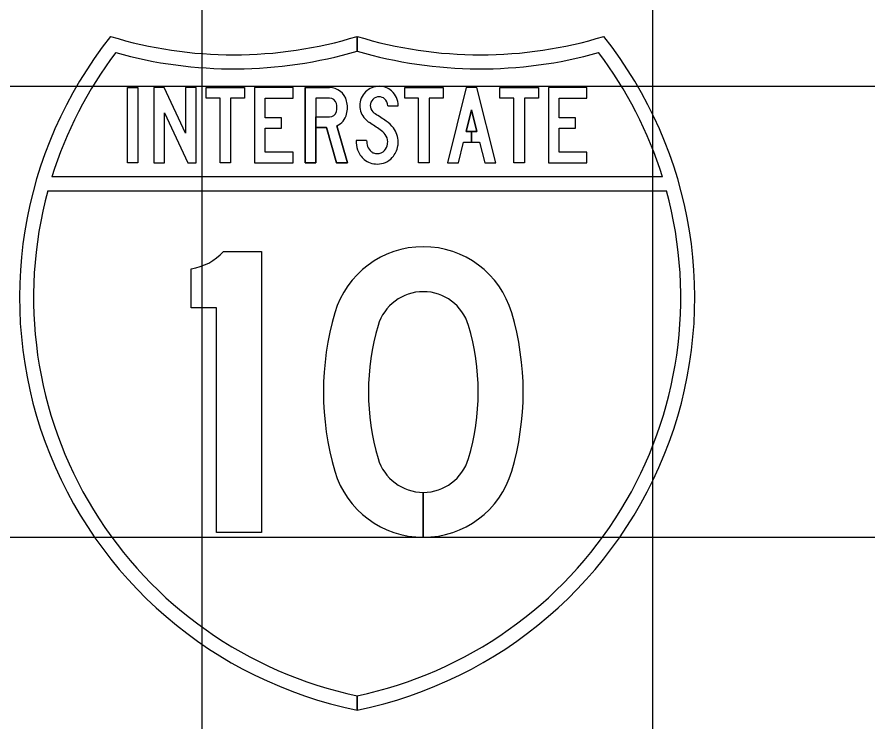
# Model space of a CAD drawing. Extents: x 2193008 to 2198143, y 1236112 to 1237864.
# Drawn here: x 2195771.885 to 2195775.661, y 1237200.286 to 1237203.413 of the extents above; entities that cross this region are included whole.
import ezdxf

# ---------------------------------------------------------------- set-up
doc = ezdxf.new("R2010")
doc.units = 0
for name, color, linetype in [('GSBWFILL', 7, 'Continuous'), ('GSCOLORFILL', 7, 'Continuous'), ('GSOUTLINE', 7, 'Continuous'), ('M-ROADS', 7, 'Continuous')]:
    doc.layers.add(name, color=color, linetype=linetype)

msp = doc.modelspace()

# ---------------------------------------------------------------- linework, layer by layer
at = {"layer": 'GSBWFILL'}
for p, q in [((2195773.2711, 1237202.9703), (2195773.2711, 1237202.9703)), ((2195773.6876, 1237201.1055), (2195773.6876, 1237201.3047)), ((2195773.6877, 1237201.3047), (2195773.6877, 1237201.1055))]:
    msp.add_line(p, q, dxfattribs=at)
for points in [[(2195772.3747, 1237203.1003), (2195772.4215, 1237203.1003), (2195772.4215, 1237202.7669), (2195772.3747, 1237202.7669)], [(2195772.6422, 1237202.7669), (2195772.679, 1237202.7669), (2195772.679, 1237203.1003), (2195772.6322, 1237203.1003), (2195772.6322, 1237202.8988), (2195772.538, 1237203.1003), (2195772.4918, 1237203.1003), (2195772.4918, 1237202.7669), (2195772.5386, 1237202.7669), (2195772.5386, 1237202.9886)], [(2195772.7855, 1237203.0536), (2195772.7237, 1237203.0536), (2195772.7237, 1237203.1003), (2195772.8942, 1237203.1003), (2195772.8942, 1237203.0536), (2195772.8323, 1237203.0536), (2195772.8323, 1237202.7669), (2195772.7855, 1237202.7669)], [(2195772.9857, 1237202.8136), (2195772.9857, 1237202.9202), (2195773.0589, 1237202.9202), (2195773.0589, 1237202.9669), (2195772.9857, 1237202.9669), (2195772.9857, 1237203.0536), (2195773.1094, 1237203.0536), (2195773.1094, 1237203.1003), (2195772.9389, 1237203.1003), (2195772.9389, 1237202.7669), (2195773.1094, 1237202.7669), (2195773.1094, 1237202.8136)], [(2195773.667, 1237203.0536), (2195773.6052, 1237203.0536), (2195773.6052, 1237203.1003), (2195773.7757, 1237203.1003), (2195773.7757, 1237203.0536), (2195773.7138, 1237203.0536), (2195773.7138, 1237202.7669), (2195773.667, 1237202.7669)], [(2195773.9018, 1237202.9052), (2195773.8777, 1237202.9052), (2195773.9018, 1237203.0012), (2195773.9258, 1237202.9052), (2195773.9018, 1237202.9052), (2195773.9018, 1237202.8586), (2195773.9375, 1237202.8586), (2195773.9605, 1237202.7669), (2195774.0088, 1237202.7669), (2195773.9252, 1237203.1003), (2195773.8784, 1237203.1003), (2195773.7948, 1237202.7669), (2195773.8431, 1237202.7669), (2195773.866, 1237202.8586), (2195773.9018, 1237202.8586)], [(2195774.0898, 1237203.0536), (2195774.0279, 1237203.0536), (2195774.0279, 1237203.1003), (2195774.1984, 1237203.1003), (2195774.1984, 1237203.0536), (2195774.1366, 1237203.0536), (2195774.1366, 1237202.7669), (2195774.0898, 1237202.7669)], [(2195774.2899, 1237202.8136), (2195774.2899, 1237202.9202), (2195774.3632, 1237202.9202), (2195774.3632, 1237202.9669), (2195774.2899, 1237202.9669), (2195774.2899, 1237203.0536), (2195774.4136, 1237203.0536), (2195774.4136, 1237203.1003), (2195774.2431, 1237203.1003), (2195774.2431, 1237202.7669), (2195774.4136, 1237202.7669), (2195774.4136, 1237202.8136)]]:
    msp.add_lwpolyline(points, close=True, dxfattribs=at)
for points in [[(2195773.2711, 1237203.0536), (2195773.2105, 1237203.0536), (2195773.2105, 1237202.7669), (2195773.1637, 1237202.7669), (2195773.1637, 1237203.1003), (2195773.2711, 1237203.1003)], [(2195773.5296, 1237203.02), (2195773.5764, 1237203.02)], [(2195773.3041, 1237202.9308), (2195773.3509, 1237202.7669), (2195773.3022, 1237202.7669), (2195773.2575, 1237202.9236), (2195773.2105, 1237202.9236), (2195773.2105, 1237202.9703), (2195773.2711, 1237202.9703)], [(2195773.436, 1237202.865), (2195773.3892, 1237202.865)], [(2195772.801, 1237202.3725), (2195772.9696, 1237202.3725), (2195772.9696, 1237201.1273), (2195772.7698, 1237201.1273), (2195772.7698, 1237202.1235), (2195772.6574, 1237202.1235), (2195772.6574, 1237202.2967)]]:
    msp.add_lwpolyline(points, dxfattribs=at)
for centre, major_axis, ratio, start_param, end_param in [((2195773.2711, 1237203.0219), (0.0786, 0), 0.997234, 0.242366, 1.570796), ((2195773.4918, 1237203.0202), (0.0861, 0), 0.997231, 1.570795, 3.141593), ((2195773.4918, 1237203.0231), (0.0832, 0), 0.997231, 0.8496, 1.570796), ((2195773.489, 1237203.02), (0.0874, 0), 0.997231, 0, 0.8496), ((2195773.2711, 1237203.0219), (0.0318, 0), 0.997234, 0.242366, 1.570796), ((2195773.4918, 1237203.0202), (0.0393, 0), 0.997231, 1.570794, 3.141592), ((2195773.4918, 1237203.0231), (0.0364, 0), 0.997231, 0.8496, 1.570796), ((2195773.489, 1237203.02), (0.0406, 0), 0.997231, 0, 0.8496), ((2195773.2305, 1237203.0119), (0.0735, 0), 0.997234, 6.040819, 6.525551), ((2195773.2305, 1237203.0119), (0.1204, 0), 0.997234, 6.040819, 6.525551), ((2195773.492, 1237203.0202), (0.0863, 0), 0.997231, 3.141593, 3.892391), ((2195773.492, 1237203.0202), (0.0395, 0), 0.997231, 3.141593, 3.892391), ((2195773.2711, 1237203.0019), (0.0318, 0), 0.997234, 4.712389, 6.040819), ((2195773.2711, 1237203.0019), (0.0786, 0), 0.997234, 5.145616, 6.040819), ((2195773.5062, 1237203.0335), (0.0589, 0), 0.997231, 3.892391, 4.138257), ((2195772.4055, 1237201.3365), (1.9676, 0), 0.997231, 0.966754, 0.996664), ((2195773.5062, 1237203.0335), (0.1057, 0), 0.997231, 3.892391, 4.138257), ((2195772.4055, 1237201.3365), (1.9208, 0), 0.997231, 0.966754, 0.996664), ((2195773.4413, 1237202.8333), (0.144, 0), 0.997231, 0.66121, 0.966754), ((2195773.4413, 1237202.8333), (0.0972, 0), 0.997231, 0.66121, 0.966754), ((2195773.4746, 1237202.8591), (0.1018, 0), 0.997231, 6.283185, 6.944395), ((2195773.5125, 1237202.865), (0.1233, 0), 0.997231, 3.141605, 3.480717), ((2195773.5125, 1237202.865), (0.0765, 0), 0.997231, 3.141612, 3.480715), ((2195773.4746, 1237202.8591), (0.055, 0), 0.997231, 6.283185, 6.944395), ((2195773.4651, 1237202.8591), (0.0645, 0), 0.997231, 6.123713, 6.283185), ((2195773.4651, 1237202.8591), (0.1113, 0), 0.997231, 6.123713, 6.283185), ((2195773.4914, 1237202.8576), (0.1009, 0), 0.997231, 3.480721, 4.002272), ((2195773.4914, 1237202.8576), (0.0541, 0), 0.997231, 3.480721, 4.002272), ((2195773.4835, 1237202.8512), (0.0436, 0), 0.997231, 4.712389, 5.537873), ((2195773.477, 1237202.8572), (0.0525, 0), 0.997231, 5.537873, 6.123713), ((2195773.477, 1237202.8572), (0.0993, 0), 0.997231, 5.537873, 6.123713), ((2195773.4777, 1237202.8417), (0.0331, 0), 0.997231, 4.002272, 4.382154), ((2195773.4835, 1237202.8586), (0.051, 0), 0.997231, 4.382154, 4.712389), ((2195773.4835, 1237202.8512), (0.0904, 0), 0.997231, 4.712389, 5.537873), ((2195773.4777, 1237202.8417), (0.0799, 0), 0.997231, 4.002272, 4.382154), ((2195773.4835, 1237202.8586), (0.0978, 0), 0.997231, 4.382154, 4.712389), ((2195772.6235, 1237202.5337), (0.24, 0), 0.99723, 4.854019, 5.544602), ((2195773.6876, 1237201.9863), (0.4091, 0), 0.99723, 0.286277, 2.855316), ((2195773.6876, 1237201.9863), (0.2093, 0), 0.99723, 0.286277, 2.855316), ((2195774.4931, 1237201.7499), (1.2487, 0), 0.99723, 2.855316, 3.42787), ((2195772.8822, 1237201.7499), (1.2487, 0), 0.99723, 5.996908, 6.569462), ((2195774.4931, 1237201.7499), (1.0489, 0), 0.99723, 2.855316, 3.42787), ((2195772.8822, 1237201.7499), (1.0489, 0), 0.99723, 5.996908, 6.569462), ((2195773.6876, 1237201.5135), (0.2093, 0), 0.99723, 3.42787, 4.712389), ((2195773.6876, 1237201.5135), (0.2093, 0), 0.99723, 4.712687, 5.996908), ((2195773.6876, 1237201.5135), (0.4091, 0), 0.99723, 3.42787, 4.712389), ((2195773.6876, 1237201.5135), (0.4091, 0), 0.99723, 4.712542, 5.996908)]:
    msp.add_ellipse(centre, major_axis=major_axis, ratio=ratio, start_param=start_param, end_param=end_param, dxfattribs=at)
at = {"layer": 'GSCOLORFILL'}
for p, q in [((2195773.2711, 1237202.9703), (2195773.2711, 1237202.9703)), ((2195773.6876, 1237201.1055), (2195773.6876, 1237201.3047)), ((2195773.6877, 1237201.3047), (2195773.6877, 1237201.1055))]:
    msp.add_line(p, q, dxfattribs=at)
for points in [[(2195773.3942, 1237203.3273), (2195773.3942, 1237203.2622)], [(2195773.3942, 1237203.2623), (2195773.3942, 1237203.3273)], [(2195773.2711, 1237203.0536), (2195773.2105, 1237203.0536), (2195773.2105, 1237202.7669), (2195773.1637, 1237202.7669), (2195773.1637, 1237203.1003), (2195773.2711, 1237203.1003)], [(2195773.5296, 1237203.02), (2195773.5764, 1237203.02)], [(2195773.3041, 1237202.9308), (2195773.3509, 1237202.7669), (2195773.3022, 1237202.7669), (2195773.2575, 1237202.9236), (2195773.2105, 1237202.9236), (2195773.2105, 1237202.9703), (2195773.2711, 1237202.9703)], [(2195773.436, 1237202.865), (2195773.3892, 1237202.865)], [(2195774.7487, 1237202.7046), (2195772.0397, 1237202.7046)], [(2195772.0215, 1237202.6424), (2195774.7668, 1237202.6424)], [(2195772.801, 1237202.3725), (2195772.9696, 1237202.3725), (2195772.9696, 1237201.1273), (2195772.7698, 1237201.1273), (2195772.7698, 1237202.1235), (2195772.6574, 1237202.1235), (2195772.6574, 1237202.2967)], [(2195773.3942, 1237200.3386), (2195773.3942, 1237200.4022)], [(2195773.3942, 1237200.4022), (2195773.3942, 1237200.3386)]]:
    msp.add_lwpolyline(points, dxfattribs=at)
for points in [[(2195772.3747, 1237203.1003), (2195772.4215, 1237203.1003), (2195772.4215, 1237202.7669), (2195772.3747, 1237202.7669)], [(2195772.6422, 1237202.7669), (2195772.679, 1237202.7669), (2195772.679, 1237203.1003), (2195772.6322, 1237203.1003), (2195772.6322, 1237202.8988), (2195772.538, 1237203.1003), (2195772.4918, 1237203.1003), (2195772.4918, 1237202.7669), (2195772.5386, 1237202.7669), (2195772.5386, 1237202.9886)], [(2195772.7855, 1237203.0536), (2195772.7237, 1237203.0536), (2195772.7237, 1237203.1003), (2195772.8942, 1237203.1003), (2195772.8942, 1237203.0536), (2195772.8323, 1237203.0536), (2195772.8323, 1237202.7669), (2195772.7855, 1237202.7669)], [(2195772.9857, 1237202.8136), (2195772.9857, 1237202.9202), (2195773.0589, 1237202.9202), (2195773.0589, 1237202.9669), (2195772.9857, 1237202.9669), (2195772.9857, 1237203.0536), (2195773.1094, 1237203.0536), (2195773.1094, 1237203.1003), (2195772.9389, 1237203.1003), (2195772.9389, 1237202.7669), (2195773.1094, 1237202.7669), (2195773.1094, 1237202.8136)], [(2195773.667, 1237203.0536), (2195773.6052, 1237203.0536), (2195773.6052, 1237203.1003), (2195773.7757, 1237203.1003), (2195773.7757, 1237203.0536), (2195773.7138, 1237203.0536), (2195773.7138, 1237202.7669), (2195773.667, 1237202.7669)], [(2195773.9018, 1237202.9052), (2195773.8777, 1237202.9052), (2195773.9018, 1237203.0012), (2195773.9258, 1237202.9052), (2195773.9018, 1237202.9052), (2195773.9018, 1237202.8586), (2195773.9375, 1237202.8586), (2195773.9605, 1237202.7669), (2195774.0088, 1237202.7669), (2195773.9252, 1237203.1003), (2195773.8784, 1237203.1003), (2195773.7948, 1237202.7669), (2195773.8431, 1237202.7669), (2195773.866, 1237202.8586), (2195773.9018, 1237202.8586)], [(2195774.0898, 1237203.0536), (2195774.0279, 1237203.0536), (2195774.0279, 1237203.1003), (2195774.1984, 1237203.1003), (2195774.1984, 1237203.0536), (2195774.1366, 1237203.0536), (2195774.1366, 1237202.7669), (2195774.0898, 1237202.7669)], [(2195774.2899, 1237202.8136), (2195774.2899, 1237202.9202), (2195774.3632, 1237202.9202), (2195774.3632, 1237202.9669), (2195774.2899, 1237202.9669), (2195774.2899, 1237203.0536), (2195774.4136, 1237203.0536), (2195774.4136, 1237203.1003), (2195774.2431, 1237203.1003), (2195774.2431, 1237202.7669), (2195774.4136, 1237202.7669), (2195774.4136, 1237202.8136)]]:
    msp.add_lwpolyline(points, close=True, dxfattribs=at)
for centre, major_axis, ratio, start_param, end_param in [((2195773.7688, 1237202.1688), (1.8731, 0), 0.99723, 2.472588, 4.511032), ((2195772.8468, 1237205.1137), (1.8731, 0), 0.99723, 4.415842, 5.008936), ((2195773.0195, 1237202.1688), (1.8731, 0), 0.99723, 4.913764, 6.95219), ((2195773.9415, 1237205.1137), (1.8731, 0), 0.99723, 4.41586, 5.008936), ((2195773.7688, 1237202.1688), (1.8107, 0), 0.99723, 2.495747, 2.84029), ((2195772.8468, 1237205.1137), (1.9356, 0), 0.99723, 4.438241, 4.999094), ((2195773.9415, 1237205.1137), (1.9356, 0), 0.99723, 4.425702, 4.986537), ((2195773.0195, 1237202.1688), (1.8107, 0), 0.99723, 0.301302, 0.645846), ((2195773.2711, 1237203.0219), (0.0786, 0), 0.997234, 0.242366, 1.570796), ((2195773.4918, 1237203.0202), (0.0861, 0), 0.997231, 1.570795, 3.141593), ((2195773.4918, 1237203.0231), (0.0832, 0), 0.997231, 0.8496, 1.570796), ((2195773.489, 1237203.02), (0.0874, 0), 0.997231, 0, 0.8496), ((2195773.2711, 1237203.0219), (0.0318, 0), 0.997234, 0.242366, 1.570796), ((2195773.4918, 1237203.0202), (0.0393, 0), 0.997231, 1.570794, 3.141592), ((2195773.4918, 1237203.0231), (0.0364, 0), 0.997231, 0.8496, 1.570796), ((2195773.489, 1237203.02), (0.0406, 0), 0.997231, 0, 0.8496), ((2195773.2305, 1237203.0119), (0.0735, 0), 0.997234, 6.040819, 6.525551), ((2195773.2305, 1237203.0119), (0.1204, 0), 0.997234, 6.040819, 6.525551), ((2195773.492, 1237203.0202), (0.0863, 0), 0.997231, 3.141593, 3.892391), ((2195773.492, 1237203.0202), (0.0395, 0), 0.997231, 3.141593, 3.892391), ((2195773.2711, 1237203.0019), (0.0318, 0), 0.997234, 4.712389, 6.040819), ((2195773.2711, 1237203.0019), (0.0786, 0), 0.997234, 5.145616, 6.040819), ((2195773.5062, 1237203.0335), (0.0589, 0), 0.997231, 3.892391, 4.138257), ((2195772.4055, 1237201.3365), (1.9676, 0), 0.997231, 0.966754, 0.996664), ((2195773.5062, 1237203.0335), (0.1057, 0), 0.997231, 3.892391, 4.138257), ((2195772.4055, 1237201.3365), (1.9208, 0), 0.997231, 0.966754, 0.996664), ((2195773.4413, 1237202.8333), (0.144, 0), 0.997231, 0.66121, 0.966754), ((2195773.4413, 1237202.8333), (0.0972, 0), 0.997231, 0.66121, 0.966754), ((2195773.4746, 1237202.8591), (0.1018, 0), 0.997231, 6.283185, 6.944395), ((2195773.5125, 1237202.865), (0.1233, 0), 0.997231, 3.141605, 3.480717), ((2195773.5125, 1237202.865), (0.0765, 0), 0.997231, 3.141612, 3.480715), ((2195773.4746, 1237202.8591), (0.055, 0), 0.997231, 6.283185, 6.944395), ((2195773.4651, 1237202.8591), (0.0645, 0), 0.997231, 6.123713, 6.283185), ((2195773.4651, 1237202.8591), (0.1113, 0), 0.997231, 6.123713, 6.283185), ((2195773.4914, 1237202.8576), (0.1009, 0), 0.997231, 3.480721, 4.002272), ((2195773.4914, 1237202.8576), (0.0541, 0), 0.997231, 3.480721, 4.002272), ((2195773.4835, 1237202.8512), (0.0436, 0), 0.997231, 4.712389, 5.537873), ((2195773.477, 1237202.8572), (0.0525, 0), 0.997231, 5.537873, 6.123713), ((2195773.477, 1237202.8572), (0.0993, 0), 0.997231, 5.537873, 6.123713), ((2195773.4777, 1237202.8417), (0.0331, 0), 0.997231, 4.002272, 4.382154), ((2195773.4835, 1237202.8586), (0.051, 0), 0.997231, 4.382154, 4.712389), ((2195773.4835, 1237202.8512), (0.0904, 0), 0.997231, 4.712389, 5.537873), ((2195773.4777, 1237202.8417), (0.0799, 0), 0.997231, 4.002272, 4.382154), ((2195773.4835, 1237202.8586), (0.0978, 0), 0.997231, 4.382154, 4.712389), ((2195773.7688, 1237202.1688), (1.8107, 0), 0.99723, 2.876207, 4.503988), ((2195773.0195, 1237202.1688), (1.8107, 0), 0.99723, 4.920809, 6.548571), ((2195772.6235, 1237202.5337), (0.24, 0), 0.99723, 4.854019, 5.544602), ((2195773.6876, 1237201.9863), (0.4091, 0), 0.99723, 0.286277, 2.855316), ((2195773.6876, 1237201.9863), (0.2093, 0), 0.99723, 0.286277, 2.855316), ((2195774.4931, 1237201.7499), (1.2487, 0), 0.99723, 2.855316, 3.42787), ((2195772.8822, 1237201.7499), (1.2487, 0), 0.99723, 5.996908, 6.569462), ((2195774.4931, 1237201.7499), (1.0489, 0), 0.99723, 2.855316, 3.42787), ((2195772.8822, 1237201.7499), (1.0489, 0), 0.99723, 5.996908, 6.569462), ((2195773.6876, 1237201.5135), (0.2093, 0), 0.99723, 3.42787, 4.712389), ((2195773.6876, 1237201.5135), (0.2093, 0), 0.99723, 4.712687, 5.996908), ((2195773.6876, 1237201.5135), (0.4091, 0), 0.99723, 3.42787, 4.712389), ((2195773.6876, 1237201.5135), (0.4091, 0), 0.99723, 4.712542, 5.996908)]:
    msp.add_ellipse(centre, major_axis=major_axis, ratio=ratio, start_param=start_param, end_param=end_param, dxfattribs=at)
at = {"layer": 'GSOUTLINE'}
for p, q in [((2195773.2711, 1237203.1003), (2195773.1637, 1237203.1003)), ((2195773.2711, 1237203.0536), (2195773.2711, 1237203.0536))]:
    msp.add_line(p, q, dxfattribs=at)
for points in [[(2195772.3747, 1237203.1003), (2195772.4215, 1237203.1003), (2195772.4215, 1237202.7669), (2195772.3747, 1237202.7669)], [(2195772.6422, 1237202.7669), (2195772.679, 1237202.7669), (2195772.679, 1237203.1003), (2195772.6322, 1237203.1003), (2195772.6322, 1237202.8988), (2195772.538, 1237203.1003), (2195772.4918, 1237203.1003), (2195772.4918, 1237202.7669), (2195772.5386, 1237202.7669), (2195772.5386, 1237202.9886)], [(2195772.7855, 1237203.0536), (2195772.7237, 1237203.0536), (2195772.7237, 1237203.1003), (2195772.8942, 1237203.1003), (2195772.8942, 1237203.0536), (2195772.8323, 1237203.0536), (2195772.8323, 1237202.7669), (2195772.7855, 1237202.7669)], [(2195772.9857, 1237202.8136), (2195772.9857, 1237202.9202), (2195773.0589, 1237202.9202), (2195773.0589, 1237202.9669), (2195772.9857, 1237202.9669), (2195772.9857, 1237203.0536), (2195773.1094, 1237203.0536), (2195773.1094, 1237203.1003), (2195772.9389, 1237203.1003), (2195772.9389, 1237202.7669), (2195773.1094, 1237202.7669), (2195773.1094, 1237202.8136)], [(2195773.667, 1237203.0536), (2195773.6052, 1237203.0536), (2195773.6052, 1237203.1003), (2195773.7757, 1237203.1003), (2195773.7757, 1237203.0536), (2195773.7138, 1237203.0536), (2195773.7138, 1237202.7669), (2195773.667, 1237202.7669)], [(2195773.866, 1237202.8586), (2195773.9375, 1237202.8586), (2195773.9605, 1237202.7669), (2195774.0088, 1237202.7669), (2195773.9252, 1237203.1003), (2195773.8784, 1237203.1003), (2195773.7948, 1237202.7669), (2195773.8431, 1237202.7669)], [(2195774.0898, 1237203.0536), (2195774.0279, 1237203.0536), (2195774.0279, 1237203.1003), (2195774.1984, 1237203.1003), (2195774.1984, 1237203.0536), (2195774.1366, 1237203.0536), (2195774.1366, 1237202.7669), (2195774.0898, 1237202.7669)], [(2195774.2899, 1237202.8136), (2195774.2899, 1237202.9202), (2195774.3632, 1237202.9202), (2195774.3632, 1237202.9669), (2195774.2899, 1237202.9669), (2195774.2899, 1237203.0536), (2195774.4136, 1237203.0536), (2195774.4136, 1237203.1003), (2195774.2431, 1237203.1003), (2195774.2431, 1237202.7669), (2195774.4136, 1237202.7669), (2195774.4136, 1237202.8136)], [(2195773.9258, 1237202.9052), (2195773.9018, 1237203.0012), (2195773.8777, 1237202.9052)]]:
    msp.add_lwpolyline(points, close=True, dxfattribs=at)
for points in [[(2195773.1637, 1237203.1003), (2195773.1637, 1237202.7669), (2195773.2105, 1237202.7669), (2195773.2105, 1237202.9236), (2195773.2575, 1237202.9236), (2195773.3022, 1237202.7669), (2195773.3509, 1237202.7669), (2195773.3041, 1237202.9308)], [(2195773.2711, 1237203.0536), (2195773.2105, 1237203.0536), (2195773.2105, 1237202.9703), (2195773.2711, 1237202.9703)], [(2195773.5296, 1237203.02), (2195773.5764, 1237203.02)], [(2195773.436, 1237202.865), (2195773.3892, 1237202.865)], [(2195772.801, 1237202.3725), (2195772.9696, 1237202.3725), (2195772.9696, 1237201.1273), (2195772.7698, 1237201.1273), (2195772.7698, 1237202.1235), (2195772.6574, 1237202.1235), (2195772.6574, 1237202.2967)]]:
    msp.add_lwpolyline(points, dxfattribs=at)
for centre, major_axis, ratio, start_param, end_param in [((2195773.2711, 1237203.0219), (0.0786, 0), 0.997234, 0.242366, 1.570796), ((2195773.4918, 1237203.0202), (0.0861, 0), 0.997231, 1.570795, 3.141593), ((2195773.4918, 1237203.0231), (0.0832, 0), 0.997231, 0.8496, 1.570796), ((2195773.489, 1237203.02), (0.0874, 0), 0.997231, 0, 0.8496), ((2195773.2711, 1237203.0219), (0.0318, 0), 0.997234, 0.242366, 1.570796), ((2195773.4918, 1237203.0202), (0.0393, 0), 0.997231, 1.570794, 3.141592), ((2195773.4918, 1237203.0231), (0.0364, 0), 0.997231, 0.8496, 1.570796), ((2195773.489, 1237203.02), (0.0406, 0), 0.997231, 0, 0.8496), ((2195773.2305, 1237203.0119), (0.0735, 0), 0.997234, 6.040819, 6.525551), ((2195773.2305, 1237203.0119), (0.1204, 0), 0.997234, 6.040819, 6.525551), ((2195773.492, 1237203.0202), (0.0863, 0), 0.997231, 3.141593, 3.892391), ((2195773.492, 1237203.0202), (0.0395, 0), 0.997231, 3.141593, 3.892391), ((2195773.2711, 1237203.0019), (0.0318, 0), 0.997234, 4.712389, 6.040819), ((2195773.2711, 1237203.0019), (0.0786, 0), 0.997234, 5.145616, 6.040819), ((2195773.5062, 1237203.0335), (0.0589, 0), 0.997231, 3.892391, 4.138257), ((2195772.4055, 1237201.3365), (1.9676, 0), 0.997231, 0.966754, 0.996664), ((2195773.5062, 1237203.0335), (0.1057, 0), 0.997231, 3.892391, 4.138257), ((2195772.4055, 1237201.3365), (1.9208, 0), 0.997231, 0.966754, 0.996664), ((2195773.4413, 1237202.8333), (0.144, 0), 0.997231, 0.66121, 0.966754), ((2195773.4413, 1237202.8333), (0.0972, 0), 0.997231, 0.66121, 0.966754), ((2195773.4746, 1237202.8591), (0.1018, 0), 0.997231, 6.283185, 6.944395), ((2195773.5125, 1237202.865), (0.1233, 0), 0.997231, 3.141605, 3.480717), ((2195773.5125, 1237202.865), (0.0765, 0), 0.997231, 3.141612, 3.480715), ((2195773.4746, 1237202.8591), (0.055, 0), 0.997231, 6.283185, 6.944395), ((2195773.4651, 1237202.8591), (0.0645, 0), 0.997231, 6.123713, 6.283185), ((2195773.4651, 1237202.8591), (0.1113, 0), 0.997231, 6.123713, 6.283185), ((2195773.4914, 1237202.8576), (0.1009, 0), 0.997231, 3.480721, 4.002272), ((2195773.4914, 1237202.8576), (0.0541, 0), 0.997231, 3.480721, 4.002272), ((2195773.4835, 1237202.8512), (0.0436, 0), 0.997231, 4.712389, 5.537873), ((2195773.477, 1237202.8572), (0.0525, 0), 0.997231, 5.537873, 6.123713), ((2195773.477, 1237202.8572), (0.0993, 0), 0.997231, 5.537873, 6.123713), ((2195773.4777, 1237202.8417), (0.0331, 0), 0.997231, 4.002272, 4.382154), ((2195773.4835, 1237202.8586), (0.051, 0), 0.997231, 4.382154, 4.712389), ((2195773.4835, 1237202.8512), (0.0904, 0), 0.997231, 4.712389, 5.537873), ((2195773.4777, 1237202.8417), (0.0799, 0), 0.997231, 4.002272, 4.382154), ((2195773.4835, 1237202.8586), (0.0978, 0), 0.997231, 4.382154, 4.712389), ((2195772.6235, 1237202.5337), (0.24, 0), 0.99723, 4.854019, 5.544602), ((2195773.6876, 1237201.9863), (0.4091, 0), 0.99723, 0.286277, 2.855316), ((2195773.6876, 1237201.9863), (0.2093, 0), 0.99723, 0.286277, 2.855316), ((2195774.4931, 1237201.7499), (1.2487, 0), 0.99723, 2.855316, 3.42787), ((2195772.8822, 1237201.7499), (1.2487, 0), 0.99723, 5.996908, 6.569462), ((2195774.4931, 1237201.7499), (1.0489, 0), 0.99723, 2.855316, 3.42787), ((2195772.8822, 1237201.7499), (1.0489, 0), 0.99723, 5.996908, 6.569462), ((2195773.6876, 1237201.5135), (0.2093, 0), 0.99723, 3.42787, 5.996908), ((2195773.6876, 1237201.5135), (0.4091, 0), 0.99723, 3.42787, 5.996908)]:
    msp.add_ellipse(centre, major_axis=major_axis, ratio=ratio, start_param=start_param, end_param=end_param, dxfattribs=at)
at = {"layer": 'M-ROADS'}
for p, q in [((2195772.7065, 1237163.1062), (2195772.7065, 1237223.1062)), ((2195774.7065, 1237163.1062), (2195774.7065, 1237223.1062)), ((2195734.7065, 1237203.1062), (2195864.7065, 1237203.1062)), ((2195734.7065, 1237201.1062), (2195864.7065, 1237201.1062))]:
    msp.add_line(p, q, dxfattribs=at)

doc.saveas('drawing.dxf')
